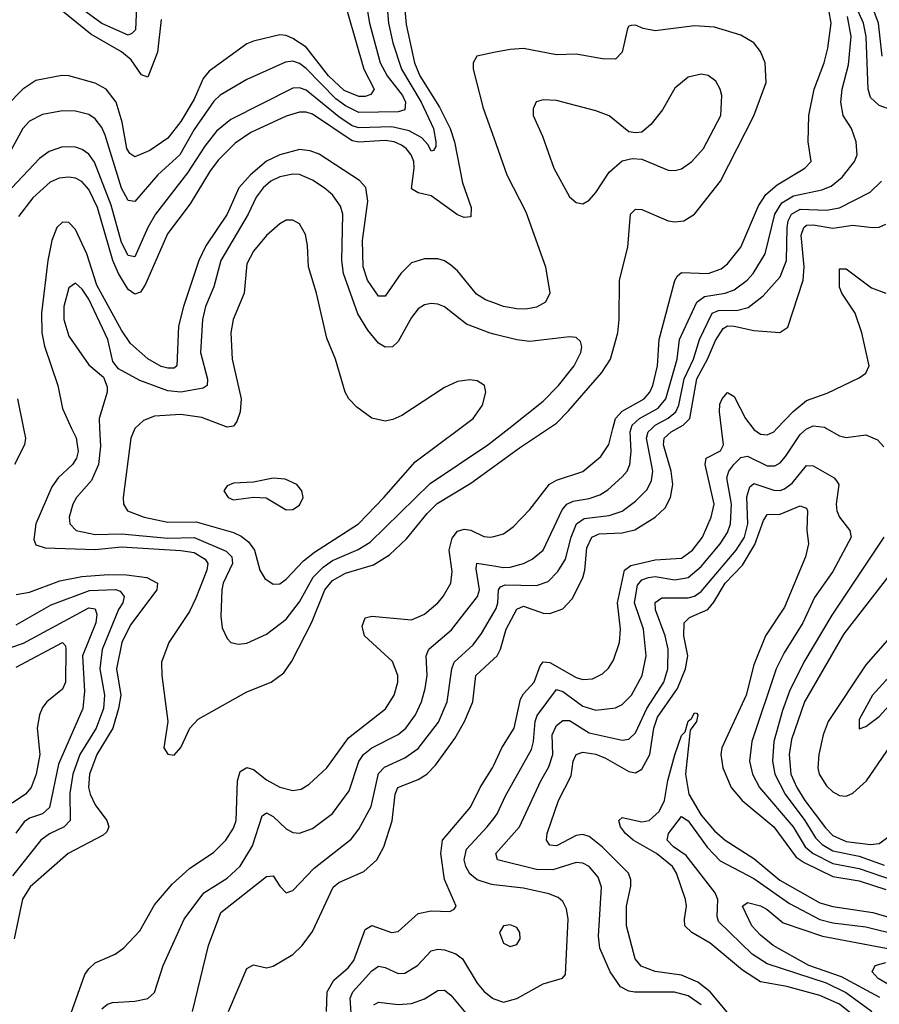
# Model space of a CAD drawing. Header units: inches. Extents: x 884549 to 1028252, y 526810 to 653624.
# Tile 775 of 1056: x 1008560 to 1011171, y 598252 to 601241. Entities that reach past the tile are written whole.
import ezdxf

# ---------------------------------------------------------------- set-up
doc = ezdxf.new("R2010")
doc.units = ezdxf.units.IN
doc.header["$MEASUREMENT"] = 0
for name, color, linetype in [('B0509', 7, 'Continuous'), ('B0519', 7, 'Continuous'), ('B0600', 7, 'Continuous'), ('B0610', 7, 'Continuous')]:
    doc.layers.add(name, color=color, linetype=linetype)

msp = doc.modelspace()

# ---------------------------------------------------------------- linework, layer by layer
at = {"layer": 'B0509', "color": 5}
for points, elevation in [([(1008571.7, 600000), (1008577.7, 599970), (1008575.5, 599950), (1008544.9, 599890)], 2680), ([(1008718.2, 600000), (1008731.5, 599971.5), (1008738.4, 599930), (1008733.3, 599910), (1008721.2, 599890), (1008676.9, 599850), (1008657.8, 599822.2), (1008609.8, 599710.2), (1008603.1, 599663.1), (1008610, 599646.8), (1008637.7, 599637.7), (1008790, 599632), (1008870, 599640.5), (1009050, 599629.2), (1009090, 599622.8), (1009123.4, 599603.4), (1009131.9, 599590), (1009128.9, 599570), (1009095.8, 599484.2), (1009075.9, 599444.1), (1009013.1, 599350), (1008991.5, 599290), (1008992.2, 599250), (1009010.3, 599110), (1008998, 599030), (1009010, 599010.8), (1009030, 599008.4), (1009050, 599030.8), (1009076.8, 599090), (1009102.2, 599117.8), (1009250, 599200.5), (1009324, 599230), (1009362.3, 599257.7), (1009386.7, 599293.3), (1009447.8, 599412.2), (1009487.3, 599510), (1009510, 599538), (1009550, 599560.1), (1009634.6, 599585.4), (1009683.4, 599616.6), (1009735.4, 599664.6), (1009798.1, 599741.9), (1009828.3, 599771.7), (1009930, 599833.3), (1010000, 599884.2)], 2720), ([(1008803.3, 600000), (1008806.1, 599946.1), (1008799.7, 599890), (1008778.7, 599841.3), (1008732.8, 599790), (1008721.9, 599770), (1008710.9, 599730), (1008712.7, 599710), (1008731.5, 599690), (1008790, 599678.1), (1008870, 599680.2), (1009010, 599667.2), (1009090, 599668.3), (1009187.3, 599627.3), (1009204.4, 599610), (1009206.7, 599590), (1009178.1, 599530), (1009174.6, 599510), (1009170.9, 599430), (1009175, 599395), (1009190, 599362), (1009202, 599350), (1009224.5, 599344.5), (1009250, 599347.7), (1009310, 599375), (1009370, 599420.7), (1009410, 599473), (1009451.8, 599548.2), (1009481.5, 599578.5), (1009510, 599598.5), (1009587.9, 599632.1), (1009624.9, 599655.1), (1009806.9, 599833.1), (1009982.1, 599950), (1010000, 599964.2)], 2740), ([(1008910.2, 600000), (1008910, 599999.8), (1008898, 599970), (1008875, 599790), (1008875.9, 599770), (1008887.8, 599750), (1008938.7, 599730), (1009010, 599715.5), (1009096.7, 599716.7), (1009210, 599683.6), (1009233, 599673), (1009255.4, 599655.4), (1009273.5, 599630), (1009289.6, 599569.6), (1009304.7, 599544.7), (1009330, 599527.3), (1009350, 599528.6), (1009370, 599542.3), (1009422, 599598), (1009455.5, 599624.5), (1009589.3, 599710), (1009666.6, 599790), (1009761.5, 599898.5), (1009897.2, 600000)], 2760), ([(1008705.7, 598194.3), (1008758.2, 598341.8), (1008770, 598359.8), (1008790, 598377.4), (1008850, 598404.1), (1008876.4, 598423.6), (1008924.8, 598475.2), (1008970, 598553.4), (1009023.7, 598616.3), (1009076.4, 598663.6), (1009150, 598713.1), (1009186.9, 598750), (1009210, 598786.2), (1009218, 598810), (1009221.6, 598930), (1009230, 598958.4), (1009250.6, 598970.6), (1009270, 598964.7), (1009310, 598932.7), (1009350, 598910.7), (1009390, 598900.5), (1009414.9, 598905.1), (1009439.9, 598920.1), (1009493.6, 598970), (1009559.3, 599060.7), (1009671.7, 599148.3), (1009698, 599190), (1009709, 599230), (1009708.9, 599250), (1009692.1, 599292.1), (1009607.3, 599370), (1009600.8, 599399.2), (1009610, 599425.2), (1009630, 599429.5), (1009750, 599419.1), (1009790, 599436.2), (1009829.9, 599470.1), (1009846.6, 599490), (1009869.2, 599530), (1009874, 599566), (1009864.5, 599630), (1009873.3, 599666.7), (1009890, 599688.3), (1009910, 599694.2), (1009930, 599691), (1009970, 599672.2), (1009990, 599669.5), (1010000, 599672.1)], 2680), ([(1008810, 598237.6), (1008827.4, 598252.6), (1008842.6, 598257.4), (1008910, 598261.3), (1008950, 598269.2), (1008970, 598287.2), (1008995.8, 598370), (1009059.6, 598510), (1009119.3, 598590), (1009190, 598635), (1009230, 598670.8), (1009267.4, 598732.6), (1009296.5, 598823.5), (1009310, 598832.5), (1009330, 598821.9), (1009370, 598784.3), (1009390, 598773.4), (1009410, 598771.5), (1009450, 598785), (1009510, 598830.9), (1009560.5, 598899.5), (1009590, 598988.4), (1009604.3, 599010), (1009630, 599030.5), (1009710, 599071.1), (1009732.5, 599090), (1009762, 599130), (1009781, 599170), (1009791.5, 599210), (1009797.3, 599250), (1009795, 599310), (1009803.2, 599330), (1009871.4, 599388.6), (1009951, 599490), (1009956.5, 599510), (1009946.1, 599573.9), (1009949, 599591), (1010000, 599582.5)], 2660), ([(1008550, 599495.9), (1008590, 599502.9), (1008682.7, 599537.3), (1008749.3, 599550.7), (1008830, 599556.9), (1008884.7, 599555.3), (1008947, 599547), (1008978.9, 599530), (1008977.4, 599510), (1008896.6, 599403.4), (1008870.8, 599350), (1008854.9, 599270), (1008867.1, 599190), (1008860.8, 599150), (1008843.6, 599090), (1008794.8, 599010), (1008772.2, 598950), (1008769.7, 598910), (1008774.4, 598890), (1008790, 598857.3), (1008824.6, 598810), (1008830.7, 598790), (1008824.9, 598775.1), (1008814.4, 598765.6), (1008707.9, 598710), (1008591.8, 598608.2), (1008569.3, 598570.7), (1008544.2, 598450)], 2680), ([(1008550, 599404.1), (1008655.9, 599464.1), (1008772, 599508), (1008851.4, 599511.4), (1008865.8, 599505.8), (1008877.8, 599490), (1008873.2, 599470), (1008860.9, 599450), (1008810.9, 599329.1), (1008803.6, 599270), (1008817.8, 599190), (1008814.9, 599150), (1008792.3, 599090), (1008743.6, 599010), (1008721.5, 598950), (1008712.9, 598892.9), (1008713.4, 598810), (1008695.3, 598790), (1008650.9, 598769.1), (1008624.4, 598750), (1008538.5, 598641.5)], 2660), ([(1008450, 599306.5), (1008572, 599348), (1008770, 599455.4), (1008790, 599452.2), (1008794.7, 599434.7), (1008792.1, 599410), (1008751.4, 599310), (1008757.2, 599202.8), (1008752.1, 599150), (1008678.8, 598981.2), (1008650.8, 598849.2), (1008630.1, 598830), (1008590, 598816.3), (1008574.4, 598805.6), (1008548.6, 598771.4)], 2640), ([(1009084.9, 598230), (1009133.8, 598430), (1009171.6, 598530), (1009310, 598640.2), (1009330, 598641.3), (1009350.2, 598610.2), (1009370, 598590.4), (1009390, 598597), (1009454.8, 598665.2), (1009567, 598753), (1009590, 598782.9), (1009627.8, 598852.2), (1009650, 598952.1), (1009668.4, 598971.6), (1009730, 598999.7), (1009770, 599028.2), (1009832.3, 599107.7), (1009858.8, 599170), (1009873, 599270), (1009879.9, 599290), (1009937, 599343), (1009962.7, 599377.3), (1010000, 599441.2)], 2640), ([(1008550, 599275.5), (1008690.5, 599350.5), (1008699.6, 599339.6), (1008701, 599330), (1008699.2, 599230), (1008690, 599208.7), (1008643.4, 599170), (1008630, 599152.4), (1008621, 599130), (1008613.7, 599090), (1008621.5, 599010), (1008610.6, 598950.6), (1008595.5, 598910), (1008578, 598890), (1008538.1, 598861.9)], 2620), ([(1009194.5, 598230), (1009250, 598360.4), (1009270, 598371.7), (1009310, 598362.3), (1009330, 598367.7), (1009390, 598402.8), (1009418.5, 598430), (1009450, 598472.6), (1009512.3, 598607.7), (1009530, 598621.6), (1009605.1, 598654.9), (1009644.7, 598690), (1009666.4, 598730), (1009691.3, 598808.7), (1009700.5, 598890), (1009709, 598910), (1009770, 598934.4), (1009796.7, 598950), (1009822.8, 598977.2), (1009881.8, 599058.2), (1009911.5, 599110), (1009936.7, 599170), (1009946, 599250), (1010000, 599300.3)], 2620), ([(1009492.2, 598230), (1009493.8, 598290), (1009514.6, 598325.4), (1009557.9, 598362.1), (1009575.6, 598384.4), (1009610, 598478.6), (1009630, 598490.5), (1009689.9, 598470.1), (1009710, 598472.9), (1009770, 598526.9), (1009810, 598535.9), (1009866.6, 598533.4), (1009879.5, 598540.5), (1009885.6, 598550), (1009850.7, 598630.7), (1009839.4, 598710), (1009844.4, 598750), (1009928.9, 598850), (1009958.6, 598910), (1009996.6, 598970), (1010000, 598977.3)], 2580), ([(1010000, 598614.9), (1009990, 598616), (1009950, 598629.2), (1009927.8, 598647.8), (1009914.9, 598670), (1009910.6, 598690), (1009917.1, 598722.9), (1009980.4, 598790), (1010000, 598816.2)], 2560), ([(1009567.7, 598210), (1009564, 598270), (1009572.2, 598290), (1009630, 598353.8), (1009650, 598367.2), (1009670, 598363.3), (1009710, 598344.8), (1009730, 598346.6), (1009768.1, 598370), (1009810, 598413.6), (1009830, 598419.3), (1009850, 598417.1), (1009884.7, 598404.7), (1009904.6, 598390), (1009950, 598316.3), (1009970, 598291.7), (1009996.1, 598270), (1010000, 598268.7)], 2560), ([(1009636.2, 598250), (1009650, 598258.4), (1009710, 598251.2), (1009750, 598254), (1009790, 598268.7), (1009830, 598293.6), (1009850, 598294.5), (1009870, 598279.2), (1009930, 598206.9)], 2540)]:
    msp.add_lwpolyline(points, dxfattribs=dict(at, elevation=elevation))
at = {"layer": 'B0509', "color": 5, "elevation": 2780}
msp.add_lwpolyline([(1009330, 599849.3), (1009270, 599837), (1009210, 599833.3), (1009190, 599825.2), (1009180.5, 599810), (1009194, 599790), (1009210, 599783.6), (1009270.7, 599790.7), (1009308.7, 599788.7), (1009370, 599753), (1009390, 599754), (1009410, 599767.3), (1009421.2, 599790), (1009417.2, 599810), (1009402, 599830), (1009366.3, 599846.3)], close=True, dxfattribs=at)
at = {"layer": 'B0519', "color": 5}
msp.add_line((1010000, 599964.2, 2740), (1010045.3, 600000, 2740), dxfattribs=at)
for points, elevation in [([(1010000, 599884.2), (1010078.6, 599941.4), (1010166.3, 600000)], 2720), ([(1010000, 599672.1), (1010030, 599679.8), (1010058.5, 599701.5), (1010110, 599754), (1010169.4, 599830.6), (1010190, 599842.5), (1010270, 599869.6), (1010325.4, 599914.6), (1010349, 599951), (1010361.8, 600000)], 2680), ([(1010000, 599441.2), (1010007, 599453.1), (1010012.6, 599470), (1010014.2, 599510), (1010020.9, 599519.1), (1010034.7, 599525.3), (1010130, 599522.8), (1010165, 599535), (1010194.9, 599565.1), (1010217.5, 599602.5), (1010234.7, 599670), (1010251.5, 599710), (1010274, 599726), (1010350, 599735.3), (1010390, 599748.6), (1010430, 599779.1), (1010465.3, 599814.7), (1010478.7, 599841.3), (1010482.9, 599870), (1010463.9, 599970), (1010468.5, 599990), (1010479.7, 600000)], 2640), ([(1010000, 598816.2), (1010010.4, 598830), (1010035.2, 598884.8), (1010114.4, 599025.6), (1010120.9, 599050), (1010125.8, 599110), (1010131.9, 599128.1), (1010190, 599207), (1010210, 599201), (1010270, 599156.5), (1010310, 599145.1), (1010370, 599151.8), (1010390, 599162.2), (1010417.8, 599190), (1010450.4, 599250), (1010463.1, 599310), (1010454.6, 599390), (1010427.6, 599470), (1010436, 599524), (1010450, 599540.4), (1010470, 599547.8), (1010490, 599550.1), (1010550, 599540.5), (1010590, 599547.1), (1010630, 599580.8), (1010687.7, 599650), (1010710, 599683.9), (1010719.1, 599710), (1010722, 599770), (1010707.9, 599850), (1010714, 599870), (1010729.2, 599890), (1010750, 599911.7), (1010770, 599915.4), (1010830, 599886.4), (1010853.5, 599886.5), (1010870, 599895.5), (1010885.8, 599914.2), (1010930, 599981.5), (1010950, 599999), (1010952.2, 600000)], 2560), ([(1010000, 599582.5), (1010030, 599577.5), (1010050, 599578.6), (1010090.5, 599589.5), (1010117.1, 599602.9), (1010150.4, 599630), (1010207.7, 599752.3), (1010221.8, 599770), (1010240.8, 599779.2), (1010290, 599787), (1010321.6, 599798.4), (1010346.2, 599813.8), (1010390, 599852.6), (1010404.6, 599870), (1010413.6, 599890), (1010417.5, 599930), (1010414.6, 599990), (1010417.5, 600000)], 2660), ([(1010000, 599300.3), (1010010.4, 599310), (1010020.5, 599330), (1010037.7, 599390), (1010070, 599450.8), (1010090, 599460.8), (1010150, 599438.8), (1010170, 599438), (1010210, 599451.9), (1010237.6, 599482.4), (1010270, 599546.4), (1010276.4, 599570), (1010282.4, 599637.6), (1010297.7, 599670), (1010320.3, 599679.7), (1010390, 599683), (1010427.9, 599692.1), (1010490.5, 599730), (1010520.8, 599759.2), (1010536.8, 599790), (1010543.5, 599830), (1010539, 599870), (1010514.9, 599950), (1010517.3, 599970), (1010538.2, 599990), (1010556.8, 600000)], 2620), ([(1010000, 598977.3), (1010024.6, 599030), (1010061.8, 599090), (1010081.5, 599178.5), (1010090, 599194), (1010123.1, 599230), (1010140.4, 599279.6), (1010150, 599291.1), (1010170, 599289.7), (1010250, 599243.8), (1010270, 599237.7), (1010299.8, 599240.2), (1010330, 599254.8), (1010348.2, 599271.8), (1010363.9, 599296.1), (1010381.5, 599350), (1010384.7, 599390), (1010375.4, 599470), (1010397, 599570), (1010415.9, 599584.1), (1010490, 599600.8), (1010570, 599606.1), (1010603.3, 599630), (1010633.4, 599670), (1010660.3, 599730), (1010669.4, 599770), (1010642.1, 599890), (1010645.3, 599910), (1010688.1, 599931.9), (1010697.7, 599950), (1010691.5, 600000)], 2580), ([(1010787.7, 600000), (1010790, 599997.1), (1010810, 599982.6), (1010830, 599980.4), (1010850, 599989.6), (1010859.9, 600000)], 2580), ([(1011010.5, 600000), (1011050, 599977.5), (1011070, 599972), (1011130, 599980.2), (1011165.2, 599965.2), (1011184.4, 599944.4)], 2560), ([(1010630, 598250.3), (1010590, 598277.6), (1010548.9, 598288.9), (1010428.6, 598288.6), (1010410, 598291.3), (1010385, 598305), (1010353.9, 598350), (1010322.5, 598422.5), (1010318.5, 598458.5), (1010327, 598607), (1010317.2, 598637.2), (1010289.9, 598669.9), (1010270, 598680.5), (1010250, 598682.7), (1010179.6, 598660.4), (1010130, 598660.9), (1010011.2, 598690), (1010006.2, 598710), (1010078, 598790), (1010142.7, 598930), (1010167.5, 598972.5), (1010179.5, 599010), (1010177.4, 599070), (1010190, 599098.1), (1010210, 599113), (1010230, 599113), (1010290, 599075.9), (1010390, 599053.7), (1010410, 599056.6), (1010430, 599075.8), (1010465.2, 599150), (1010516.1, 599230), (1010528.1, 599270), (1010529.9, 599330), (1010520.4, 599370), (1010490.9, 599449.1), (1010490, 599471.1), (1010510, 599485.8), (1010590, 599485.3), (1010610, 599490.7), (1010630, 599504.5), (1010736.4, 599630), (1010761.3, 599670), (1010771.3, 599710), (1010768.1, 599791.9), (1010777.3, 599822.7), (1010790, 599832.3), (1010850, 599812.5), (1010870, 599811.8), (1010883.3, 599816.7), (1010906.2, 599833.8), (1010950, 599887.4), (1010970, 599886.8), (1011033.6, 599850), (1011041, 599841), (1011047.7, 599830), (1011039.4, 599770), (1011041.6, 599750), (1011050.2, 599730), (1011081.5, 599690), (1011085, 599670), (1011030, 599565.4), (1010973.6, 599486.4), (1010938.8, 599410), (1010881.4, 599318.6), (1010857.5, 599270), (1010783.2, 599050), (1010776.6, 598990), (1010785.6, 598950), (1010806.9, 598910), (1010909.5, 598790), (1010945.2, 598730), (1010969.8, 598709.8), (1011030, 598678.7), (1011110, 598664.3), (1011210, 598629.5)], 2540), ([(1010723.5, 598210), (1010657.4, 598290), (1010619.2, 598319.2), (1010570, 598340.4), (1010490, 598351), (1010447.4, 598367.3), (1010429.1, 598390), (1010403.5, 598490), (1010402.9, 598550), (1010416.2, 598610), (1010416.7, 598630), (1010409, 598650), (1010330, 598728.8), (1010290, 598760.8), (1010270, 598766.8), (1010250, 598764.4), (1010190, 598733), (1010170, 598734.5), (1010159.8, 598750), (1010162.1, 598770), (1010196.3, 598870), (1010234.9, 598945.1), (1010241.5, 598990), (1010250.2, 599009.8), (1010270, 599017.6), (1010310, 599010.6), (1010339.1, 598999.1), (1010410, 598958.1), (1010430, 598954.7), (1010450, 598965.1), (1010473.6, 599010), (1010486.5, 599090), (1010496.8, 599123.1), (1010557.8, 599210), (1010582, 599270), (1010588.8, 599310), (1010577.1, 599370), (1010578.4, 599410), (1010594.1, 599425.9), (1010650, 599450.1), (1010668, 599472), (1010702.5, 599530), (1010754.9, 599585.1), (1010792.4, 599647.6), (1010819.3, 599720.7), (1010830, 599738.7), (1010870, 599739.1), (1010930, 599765), (1010950, 599757.3), (1010952.4, 599750), (1010950.9, 599690.9), (1010955.4, 599650), (1010946.7, 599610), (1010883, 599456.9), (1010824.9, 599370), (1010790, 599281.8), (1010766.4, 599190), (1010692.9, 599030), (1010689.7, 599009.7), (1010695.4, 598970), (1010721, 598910), (1010754.6, 598870), (1010850.1, 598790), (1010918.2, 598698.2), (1010942.1, 598682.1), (1011030, 598639.3), (1011110, 598626.7), (1011190, 598600.3)], 2520), ([(1011184.2, 599670), (1011026.5, 599433.5), (1010941.6, 599290), (1010898, 599202), (1010876.3, 599143.7), (1010850, 599050), (1010845.9, 598990), (1010853.9, 598950), (1010884.7, 598890), (1010944.9, 598810), (1010977.4, 598757.4), (1010997.3, 598737.3), (1011030, 598717.8), (1011110, 598701.2), (1011185.8, 598674.2)], 2560), ([(1011212.4, 599570), (1011063.3, 599376.7), (1010943.1, 599170), (1010904.3, 599055.7), (1010896.5, 599010), (1010902.4, 598950), (1010919.9, 598910), (1010945, 598870), (1011007.5, 598787.5), (1011030, 598764.6), (1011070, 598746), (1011143.5, 598736.5), (1011170, 598739.5), (1011210.5, 598769.5)], 2580), ([(1011106.9, 598206.9), (1011050, 598252.5), (1010990, 598278), (1010890, 598305.4), (1010810, 598320.1), (1010755, 598355), (1010656.9, 598436.9), (1010601, 598470), (1010580.5, 598490), (1010578.7, 598510), (1010585, 598550), (1010582, 598570), (1010554.6, 598650), (1010542.9, 598670), (1010494.4, 598710), (1010423.1, 598750), (1010399.7, 598770), (1010385.2, 598790), (1010380.2, 598810), (1010390, 598819.3), (1010450, 598805.4), (1010471.6, 598810), (1010502.5, 598837.5), (1010518.8, 598870), (1010528.8, 598931.2), (1010550, 599009), (1010570, 599067.6), (1010580.8, 599079.2), (1010590, 599111.6), (1010600.9, 599119.1), (1010610, 599136.3), (1010615.6, 599135.6), (1010619.6, 599130), (1010615.1, 599110), (1010596.5, 599083.5), (1010582.2, 598950), (1010592.5, 598890), (1010630, 598826), (1010670, 598778.2), (1010702.9, 598750), (1010790, 598693.9), (1010868.8, 598628.8), (1010990, 598560.1), (1011030, 598548.3), (1011151.2, 598530), (1011310, 598484.4)], 2480), ([(1011190, 598168.8), (1011147.3, 598230), (1011067.7, 598287.7), (1011010, 598316.1), (1010830, 598374.2), (1010784.2, 598404.2), (1010682.8, 598502.8), (1010678.5, 598518.5), (1010680.4, 598570), (1010672.6, 598590), (1010583.8, 598703.8), (1010546.1, 598730), (1010526.7, 598750), (1010531, 598770), (1010570, 598821.6), (1010590, 598808.5), (1010648.3, 598728.3), (1010687.6, 598687.6), (1010790, 598633.2), (1010898.1, 598558.1), (1010990, 598509.3), (1011030, 598498.8), (1011130, 598486.6), (1011330, 598437.6)], 2460), ([(1010000, 598268.7), (1010030, 598258.4), (1010070, 598269.1), (1010150, 598314), (1010208.4, 598331.6), (1010217.6, 598342.4), (1010226, 598510), (1010221.2, 598541.2), (1010210, 598563.9), (1010195.7, 598575.7), (1010167.5, 598587.5), (1010090, 598604.5), (1010000, 598614.9)], 2560), ([(1011172.2, 598272.2), (1011055.5, 598335.6), (1010956.7, 598370), (1010848.1, 598430), (1010810, 598461.2), (1010783.8, 598490), (1010755.6, 598550), (1010770, 598560.6), (1010810, 598550.4), (1010830, 598539.7), (1010879.2, 598499.2), (1010998.4, 598458.4), (1011390, 598385.2)], 2440), ([(1011330, 598235.3), (1011167.4, 598330), (1011149.2, 598350), (1011157.7, 598370), (1011190, 598378.4)], 2420)]:
    msp.add_lwpolyline(points, dxfattribs=dict(at, elevation=elevation))
for points, elevation in [([(1011330, 599434.9), (1011290, 599425.6), (1011250, 599407), (1011217.8, 599382.2), (1011130, 599282.3), (1011015, 599110), (1011000.3, 599070), (1010987.1, 599010), (1010984, 598970), (1010987.9, 598950), (1011010, 598914.9), (1011030, 598896.3), (1011050, 598885.3), (1011070, 598883.6), (1011090, 598892.9), (1011131.5, 598930), (1011277.8, 599142.2), (1011330.5, 599210), (1011370, 599296.6), (1011393.6, 599373.6), (1011391.6, 599410), (1011370, 599429.8)], 2620), ([(1011210, 599248), (1011190, 599234.8), (1011150.2, 599190), (1011110, 599116), (1011110, 599088), (1011130, 599094.9), (1011170, 599125.2), (1011210, 599169.2), (1011231.5, 599210), (1011234.5, 599230), (1011230, 599245.2)], 2640), ([(1010050, 598492.9), (1010030, 598489.5), (1010017, 598470), (1010030, 598437.1), (1010050, 598427), (1010070, 598433.4), (1010080.5, 598450), (1010078.9, 598470), (1010070, 598484.5)], 2580)]:
    msp.add_lwpolyline(points, close=True, dxfattribs=dict(at, elevation=elevation))
at = {"layer": 'B0600', "color": 5}
for points, elevation in [([(1009531.5, 601348.5), (1009605.8, 601090), (1009637, 601030), (1009626.7, 601013.3), (1009610, 601007.2), (1009590, 601007.8), (1009545.8, 601025.8), (1009498, 601070), (1009430, 601157.2), (1009390, 601183.9), (1009370, 601192.5), (1009350, 601194.5), (1009270, 601175.1), (1009250, 601167.3), (1009135.4, 601084.6), (1009117.9, 601062.1), (1009090, 600999.5), (1009050, 600931.5), (1009010, 600880.9), (1008956, 600844), (1008910, 600824), (1008894.8, 600834.8), (1008885.9, 600850), (1008871.6, 600930), (1008853.8, 600990), (1008823.4, 601030), (1008790, 601047.7), (1008710, 601069.9), (1008688.6, 601071.4), (1008610, 601056.5), (1008570, 601029.9), (1008520.7, 600979.3)], 2620), ([(1008915.7, 601304.3), (1008911.9, 601210), (1008901.5, 601198.5), (1008890, 601194.1), (1008810, 601229.2), (1008690, 601317.1)], 2560), ([(1009674.8, 601290), (1009680.5, 601230), (1009693.9, 601170), (1009720.3, 601090), (1009779.7, 600990), (1009817.3, 600910), (1009824.4, 600870), (1009824.2, 600855.8), (1009816.5, 600843.5), (1009810, 600841.1), (1009801.1, 600861.1), (1009781.9, 600881.9), (1009743.5, 600903.5), (1009690, 600915.7), (1009590, 600912.6), (1009570, 600918.7), (1009530, 600945.8), (1009430, 601026.8), (1009410, 601033.6), (1009390, 601032.3), (1009202, 600938), (1009157.9, 600902), (1009122.9, 600857.1), (1009070, 600775.7), (1008972.9, 600650), (1008950, 600609.9), (1008910, 600520.7), (1008890, 600524.9), (1008870, 600563.9), (1008837.9, 600677.9), (1008788, 600808), (1008770, 600832.2), (1008750, 600846.7), (1008730, 600853.6), (1008690, 600854.2), (1008650, 600840.2), (1008621, 600819), (1008484.1, 600675.9)], 2660), ([(1009612.3, 601290), (1009622.6, 601230), (1009655.1, 601110), (1009676.4, 601070), (1009723.1, 601010), (1009732.2, 600990), (1009730, 600966.5), (1009710, 600961), (1009590, 600958.9), (1009550, 600978.9), (1009520.3, 601000.3), (1009430, 601092.8), (1009410, 601107.7), (1009390, 601114.2), (1009367.9, 601112.1), (1009250, 601058.8), (1009168.8, 601011.2), (1009150, 600993.3), (1009090, 600906.9), (1009046.4, 600830), (1008980.1, 600770), (1008910, 600688.5), (1008890, 600692.2), (1008870, 600729.2), (1008820.3, 600890), (1008810, 600913.8), (1008790, 600939.9), (1008770, 600952.8), (1008730, 600963.4), (1008690, 600963.6), (1008630, 600953.2), (1008590, 600932.1), (1008570.1, 600910), (1008515.7, 600810)], 2640), ([(1009730.3, 601270), (1009734.2, 601225.8), (1009759.7, 601110), (1009775, 601070), (1009835.4, 600975.4), (1009867.2, 600910), (1009880.3, 600870), (1009905, 600745), (1009931.8, 600670), (1009930, 600641.7), (1009910, 600640.4), (1009890, 600648.5), (1009810, 600706), (1009770, 600714.6), (1009750, 600726.8), (1009758.6, 600790), (1009757, 600810), (1009749.6, 600830), (1009733.8, 600850), (1009719.7, 600859.7), (1009697.3, 600870), (1009670, 600874.3), (1009590, 600868.9), (1009570, 600873.1), (1009450, 600953.7), (1009430, 600959.9), (1009410, 600960.1), (1009370, 600947.5), (1009262.1, 600897.9), (1009214.7, 600865.3), (1009164.6, 600815.4), (1009138.4, 600781.6), (1009078.3, 600681.7), (1009009, 600591), (1008942, 600438), (1008927, 600413), (1008910, 600407.6), (1008890, 600421.3), (1008860.6, 600470), (1008843.7, 600510), (1008796.6, 600670), (1008770, 600725), (1008749.2, 600749.2), (1008730, 600759.3), (1008710, 600762.9), (1008680.8, 600759.2), (1008652.6, 600747.4), (1008600, 600700), (1008557, 600643)], 2680), ([(1008990, 601240.9), (1008978.5, 601141.5), (1008950, 601065.7), (1008930, 601073.5), (1008898.9, 601118.9), (1008870, 601143.4), (1008776.4, 601196.4), (1008690, 601266.4)], 2580), ([(1010000, 601140.5), (1009948.9, 601130), (1009937.5, 601110), (1009937.7, 601090), (1009967.9, 600972.1), (1010000, 600882.3)], 2720), ([(1010000, 600380.7), (1009974.4, 600390), (1009947.9, 600407.9), (1009890, 600477.9), (1009870, 600495.8), (1009850, 600508.7), (1009830, 600514.8), (1009790, 600514.6), (1009750, 600502.1), (1009717.5, 600470), (1009670, 600401.5), (1009650, 600401), (1009616.7, 600450), (1009603.2, 600490), (1009601.6, 600570), (1009618.1, 600690), (1009611.1, 600731.1), (1009592.4, 600752.4), (1009470, 600831.9), (1009443, 600843), (1009410, 600846.2), (1009350, 600830.2), (1009310, 600811.1), (1009261.7, 600770), (1009225.5, 600730), (1009190.7, 600650), (1009126.1, 600553.9), (1009104.6, 600510), (1009057.9, 600370), (1009042.8, 600310), (1009037.2, 600190), (1009030, 600182.8), (1009010, 600182.3), (1008990, 600188.2), (1008950, 600210.7), (1008897.4, 600257.4), (1008870, 600298.1), (1008794.9, 600434.9), (1008764.8, 600530), (1008730, 600603.6), (1008710, 600624.5), (1008690, 600625.9), (1008673.2, 600610), (1008657.6, 600570), (1008645.6, 600510), (1008626.7, 600350), (1008627.6, 600290), (1008635.4, 600250), (1008676.2, 600130), (1008690, 600060.3), (1008718.2, 600000)], 2720), ([(1010000, 600286.4), (1009989.1, 600289.1), (1009916.8, 600316.8), (1009850, 600368.6), (1009830, 600376.8), (1009810, 600378.8), (1009790, 600374.8), (1009770, 600362.7), (1009750, 600336.4), (1009710, 600264), (1009692.3, 600247.7), (1009670, 600246.4), (1009650, 600258.6), (1009617.7, 600297.7), (1009587.5, 600347.5), (1009544.1, 600470), (1009538.9, 600510), (1009541.9, 600650), (1009534.9, 600674.9), (1009510, 600709.1), (1009485.2, 600730), (1009450, 600753.6), (1009410, 600770.8), (1009390, 600772.1), (1009350, 600763.2), (1009323.5, 600750), (1009299.8, 600730), (1009278.6, 600701.4), (1009253.9, 600650), (1009171.1, 600510), (1009150.1, 600430), (1009125.1, 600370), (1009115.8, 600330), (1009109.7, 600230), (1009131.1, 600148.9), (1009129.3, 600130), (1009118, 600122), (1009050, 600109.9), (1009010, 600113.7), (1008925.3, 600145.3), (1008860.9, 600180.9), (1008843.4, 600203.4), (1008827.9, 600270), (1008770, 600392.2), (1008750, 600422.7), (1008730, 600441.2), (1008710, 600427.1), (1008694.3, 600370), (1008694.4, 600330), (1008710, 600279.7), (1008770, 600193.4), (1008815.2, 600155.2), (1008826.4, 600126.4), (1008826, 600110), (1008801.8, 600030), (1008803.3, 600000)], 2740), ([(1009897.2, 600000), (1009937.4, 600030), (1009965.6, 600070), (1009976.2, 600110), (1009972, 600130), (1009950, 600144.5), (1009927.6, 600147.6), (1009890, 600142.4), (1009850, 600123.6), (1009721, 600039), (1009693.4, 600026.6), (1009670, 600022.2), (1009630, 600030.9), (1009584.2, 600064.2), (1009559.7, 600090), (1009548.7, 600110), (1009519.8, 600210), (1009493.4, 600273.4), (1009461.7, 600410), (1009437.9, 600490), (1009434.7, 600554.7), (1009428.2, 600588.2), (1009410, 600621.3), (1009390, 600632.3), (1009370, 600632.1), (1009350, 600621), (1009310, 600585.8), (1009270, 600538), (1009250, 600499.6), (1009241.6, 600410), (1009208.4, 600330), (1009202, 600290), (1009205.9, 600210), (1009233, 600090), (1009230.1, 600050), (1009219.5, 600020.5), (1009210, 600007.2), (1009190, 600003.7), (1009113.3, 600033.3), (1009050, 600042.4), (1008970, 600037.3), (1008936.3, 600023.7), (1008910.2, 600000)], 2760), ([(1008553.4, 600090), (1008571.7, 600000)], 2680)]:
    msp.add_lwpolyline(points, dxfattribs=dict(at, elevation=elevation))
at = {"layer": 'B0610', "color": 5}
for points, elevation in [([(1011210, 600965.9), (1011170, 600979.9), (1011144.2, 601004.2), (1011136.5, 601030), (1011130.6, 601190), (1011122.5, 601230), (1011078.5, 601330)], 2640), ([(1011179.7, 601130), (1011168.1, 601230), (1011139.1, 601310)], 2620), ([(1010361.8, 600000), (1010369.8, 600030.2), (1010390, 600052.3), (1010456.7, 600090), (1010474.2, 600110), (1010483.5, 600130), (1010496.9, 600190), (1010502.4, 600270), (1010550, 600448.4), (1010557.4, 600462.6), (1010570, 600473.1), (1010651.5, 600470), (1010690, 600484.1), (1010710, 600499.5), (1010750, 600550.2), (1010804.1, 600675.9), (1010825.7, 600710), (1010860.9, 600739.1), (1010944.4, 600790), (1010963.5, 600810), (1010954.7, 600870), (1010956.6, 600950), (1010972.5, 601030), (1011003, 601110), (1011014.3, 601154.3), (1011024.3, 601230), (1011017.5, 601270)], 2680), ([(1010417.5, 600000), (1010420.4, 600010), (1010442.5, 600030), (1010499, 600061), (1010522.9, 600090), (1010557.1, 600210), (1010564.3, 600270), (1010616.5, 600383.5), (1010639.5, 600400.5), (1010702.2, 600410), (1010730, 600421), (1010769.9, 600450), (1010787.6, 600470), (1010824.5, 600530), (1010853.3, 600650), (1010875.2, 600684.8), (1010910, 600705.6), (1010996.2, 600723.8), (1011025, 600735), (1011057.9, 600762.1), (1011095, 600810), (1011103.4, 600830), (1011100.5, 600870), (1011086.4, 600910), (1011061.4, 600950), (1011053.7, 600990), (1011057.8, 601030), (1011076.9, 601103.1), (1011085.6, 601190), (1011073.7, 601250)], 2660), ([(1010166.3, 600000), (1010190, 600015.9), (1010227.2, 600052.8), (1010328.4, 600170), (1010354.2, 600210), (1010376.5, 600290), (1010380.9, 600330), (1010381.9, 600450), (1010407, 600550), (1010415.5, 600650), (1010430, 600665.5), (1010450, 600664.9), (1010530, 600630.5), (1010550, 600626.6), (1010576.8, 600630), (1010610, 600650.1), (1010688.4, 600750), (1010790, 600948.6), (1010827.1, 601050), (1010823.8, 601110), (1010810, 601144.4), (1010789.8, 601170), (1010750, 601194), (1010670, 601218.1), (1010610, 601222), (1010490, 601206.6), (1010453.5, 601213.5), (1010430, 601223.6), (1010416.8, 601223.2), (1010410, 601221.2), (1010406.3, 601213.7), (1010390, 601142), (1010370, 601120.9), (1010330, 601121.5), (1010250, 601136), (1010190, 601134.1), (1010090, 601153.4), (1010049.4, 601150.6), (1010000, 601140.5)], 2720), ([(1010000, 600882.3), (1010040.1, 600770), (1010097.1, 600657.1), (1010157.5, 600490), (1010170.1, 600410), (1010156.7, 600383.3), (1010130, 600367.7), (1010097.7, 600362.3), (1010070, 600363.2), (1010030, 600369.9), (1010000, 600380.7)], 2720), ([(1010479.7, 600000), (1010490.4, 600009.6), (1010529.4, 600030.6), (1010552.4, 600050), (1010561.8, 600070), (1010577.9, 600150), (1010606.7, 600210), (1010624.3, 600270), (1010662.9, 600350), (1010682, 600358), (1010741, 600359), (1010772.8, 600367.2), (1010817.7, 600402.3), (1010870, 600459.8), (1010888.4, 600510), (1010891, 600610), (1010893.8, 600630), (1010903.7, 600650), (1010930, 600665.1), (1011010, 600662.8), (1011050, 600669.7), (1011143.2, 600716.8), (1011177.8, 600750)], 2640), ([(1010556.8, 600000), (1010575.5, 600010), (1010595.5, 600030), (1010616.5, 600150), (1010649.1, 600210), (1010673.2, 600266.8), (1010696.4, 600303.6), (1010710, 600311.1), (1010730, 600310.1), (1010790, 600297), (1010868.4, 600291.5), (1010892.9, 600307.1), (1010939.2, 600450), (1010942.1, 600490), (1010933.7, 600586.3), (1010941.7, 600610), (1010950, 600616.7), (1010970, 600618.3), (1011030, 600607.5), (1011090, 600616.5), (1011150.4, 600609.6), (1011170, 600610.7), (1011190, 600620.1)], 2620), ([(1010859.9, 600000), (1010908.8, 600051.2), (1010950, 600084.6), (1011012.7, 600107.3), (1011110, 600153), (1011130, 600167.1), (1011139.6, 600190), (1011117.4, 600290), (1011097.6, 600350), (1011057, 600410), (1011050, 600428.2), (1011050, 600484.2), (1011070, 600484.5), (1011146.7, 600426.7), (1011190, 600410.8)], 2580), ([(1010045.3, 600000), (1010150, 600082.9), (1010196.1, 600130), (1010243.8, 600190), (1010264.5, 600230), (1010267.5, 600247.5), (1010263.5, 600263.5), (1010250, 600275.6), (1010230, 600278), (1010110, 600263.8), (1010070, 600268.8), (1010000, 600286.4)], 2740), ([(1010691.5, 600000), (1010685.2, 600050), (1010686.9, 600073.1), (1010693.4, 600090), (1010710, 600108.8), (1010730, 600096.3), (1010764.5, 600030), (1010787.7, 600000)], 2580), ([(1010952.2, 600000), (1010970, 600007.8), (1011003.8, 600003.8), (1011010.5, 600000)], 2560)]:
    msp.add_lwpolyline(points, dxfattribs=dict(at, elevation=elevation))
at = {"layer": 'B0610', "color": 5, "elevation": 2740}
msp.add_lwpolyline([(1010630, 601075.5), (1010590, 601066.2), (1010550, 601032.6), (1010512.6, 600967.4), (1010477.3, 600922.7), (1010450, 600899.6), (1010430, 600896.9), (1010410, 600900.5), (1010350, 600948.3), (1010310, 600963.9), (1010190, 600995.1), (1010150, 600997.6), (1010128.7, 600991.3), (1010119.3, 600970), (1010119.5, 600950), (1010147.5, 600887.5), (1010182.4, 600790), (1010230, 600703), (1010250, 600685.5), (1010270, 600681.6), (1010290, 600692.7), (1010310, 600715.8), (1010350, 600778), (1010390, 600812), (1010420.5, 600819.5), (1010450, 600817), (1010530, 600784.2), (1010550, 600783.1), (1010570, 600788), (1010601.7, 600810), (1010636.8, 600850), (1010689, 600950), (1010692.3, 601010), (1010687.6, 601030), (1010674.1, 601054.1), (1010651.2, 601071.2)], close=True, dxfattribs=at)

doc.saveas('drawing.dxf')
